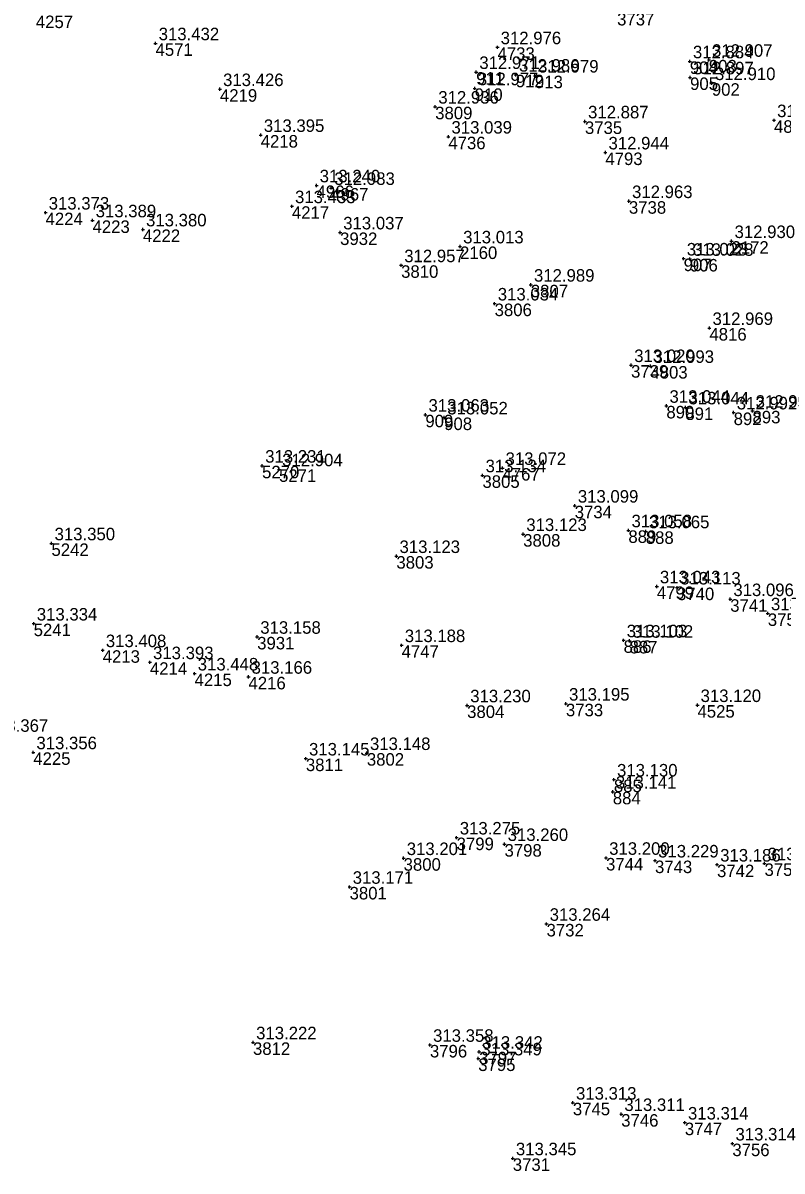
# Model space of a CAD drawing. Extents: x -829398 to -819400, y -1074439 to -1067977.
# Drawn here: x -820483.3 to -820410.5, y -1068629.4 to -1068519.3 of the extents above; entities that cross this region are included whole.
import ezdxf

# ---------------------------------------------------------------- set-up
doc = ezdxf.new("R2010")
doc.units = 0
for name, color, linetype in [('Vrstva 60', 7, 'Continuous'), ('Vrstva 61', 7, 'Continuous'), ('Čísla bodů_doměření_2012', 7, 'Continuous')]:
    doc.layers.add(name, color=color, linetype=linetype)

# ---------------------------------------------------------------- blocks, each defined once
blk = doc.blocks.new('BOD')
at = {"layer": 'Čísla bodů_doměření_2012'}
for p, q in [((-0.15, 0), (0.15, 0)), ((0, -0.15), (0, 0.15))]:
    blk.add_line(p, q, dxfattribs=at)

msp = doc.modelspace()

# ---------------------------------------------------------------- block references
at = {"layer": 'Vrstva 60'}
for p in [(-820470.585, -1068521.209), (-820437.794, -1068521.592), (-820419.358, -1068522.94), (-820417.527, -1068522.798), (-820439.838, -1068523.968), (-820436.037, -1068524.224), (-820434.207, -1068524.311), (-820419.331, -1068524.482), (-820464.41, -1068525.608), (-820439.982, -1068525.526), (-820417.244, -1068525.033), (-820443.771, -1068527.29), (-820429.411, -1068528.702), (-820411.284, -1068528.587), (-820460.502, -1068530.004), (-820442.509, -1068530.163), (-820427.453, -1068531.681), (-820455.146, -1068534.839), (-820453.742, -1068535.084), (-820457.509, -1068536.836), (-820425.194, -1068536.348), (-820481.13, -1068537.446), (-820476.625, -1068538.189), (-820471.794, -1068539.06), (-820452.888, -1068539.35), (-820415.364, -1068540.181), (-820441.389, -1068540.692), (-820419.949, -1068541.852), (-820419.353, -1068541.886), (-820447.039, -1068542.496), (-820434.599, -1068544.365), (-820438.071, -1068546.167), (-820417.48, -1068548.514), (-820424.988, -1068552.072), (-820423.136, -1068552.154), (-820421.606, -1068555.978), (-820419.784, -1068556.13), (-820415.154, -1068556.615), (-820413.344, -1068556.453), (-820444.714, -1068556.83), (-820442.91, -1068557.095), (-820460.37, -1068561.722), (-820458.744, -1068562.065), (-820437.322, -1068561.934), (-820439.241, -1068562.637), (-820430.393, -1068565.555), (-820435.334, -1068568.276), (-820425.247, -1068567.916), (-820423.578, -1068568.011), (-820480.564, -1068569.167), (-820447.491, -1068570.386), (-820422.523, -1068573.294), (-820420.582, -1068573.404), (-820415.481, -1068574.518), (-820411.876, -1068575.88), (-820482.271, -1068576.86), (-820460.84, -1068578.129), (-820425.705, -1068578.46), (-820425.133, -1068578.511), (-820475.652, -1068579.413), (-820446.987, -1068578.93), (-820471.124, -1068580.565), (-820466.84, -1068581.648), (-820461.674, -1068581.961), (-820440.708, -1068584.705), (-820431.237, -1068584.539), (-820418.622, -1068584.676), (-820482.308, -1068589.201), (-820456.17, -1068589.802), (-820450.323, -1068589.278), (-820426.635, -1068591.816), (-820426.741, -1068592.985), (-820441.713, -1068597.379), (-820437.122, -1068598.002), (-820446.798, -1068599.352), (-820427.389, -1068599.327), (-820422.694, -1068599.582), (-820416.746, -1068599.971), (-820412.194, -1068599.852), (-820451.979, -1068602.106), (-820433.095, -1068605.655), (-820461.24, -1068617.015), (-820444.275, -1068617.26), (-820439.557, -1068617.922), (-820439.644, -1068618.562), (-820430.57, -1068622.806), (-820425.933, -1068623.897), (-820419.834, -1068624.712), (-820415.279, -1068626.724), (-820436.332, -1068628.137)]:
    msp.add_blockref('BOD', p, dxfattribs=at)

# ---------------------------------------------------------------- texts
for s, p in [('4257', (-820482.062, -1068519.746)), ('3737', (-820426.327, -1068519.492)), ('4571', (-820470.585, -1068522.409)), ('4733', (-820437.794, -1068522.792)), ('904', (-820419.358, -1068524.14)), ('903', (-820417.527, -1068523.998)), ('911', (-820439.838, -1068525.168)), ('912', (-820436.037, -1068525.424)), ('913', (-820434.207, -1068525.511)), ('905', (-820419.331, -1068525.682)), ('4219', (-820464.41, -1068526.808)), ('910', (-820439.982, -1068526.726)), ('902', (-820417.244, -1068526.233)), ('3809', (-820443.771, -1068528.49)), ('3735', (-820429.411, -1068529.902)), ('4876', (-820411.284, -1068529.787)), ('4218', (-820460.502, -1068531.204)), ('4736', (-820442.509, -1068531.363)), ('4793', (-820427.453, -1068532.881)), ('4966', (-820455.146, -1068536.039)), ('4967', (-820453.742, -1068536.284)), ('4217', (-820457.509, -1068538.036)), ('3738', (-820425.194, -1068537.548)), ('4224', (-820481.13, -1068538.646)), ('4223', (-820476.625, -1068539.389)), ('4222', (-820471.794, -1068540.26)), ('3932', (-820452.888, -1068540.55)), ('2160', (-820441.389, -1068541.892)), ('2172', (-820415.364, -1068541.381)), ('907', (-820419.949, -1068543.052)), ('906', (-820419.353, -1068543.086)), ('3810', (-820447.039, -1068543.696)), ('3807', (-820434.599, -1068545.565)), ('3806', (-820438.071, -1068547.367)), ('4816', (-820417.48, -1068549.714)), ('3739', (-820424.988, -1068553.272)), ('4803', (-820423.136, -1068553.354)), ('890', (-820421.606, -1068557.178)), ('891', (-820419.784, -1068557.33)), ('892', (-820415.154, -1068557.815)), ('893', (-820413.344, -1068557.653)), ('909', (-820444.714, -1068558.03)), ('908', (-820442.91, -1068558.295)), ('5270', (-820460.37, -1068562.922)), ('5271', (-820458.744, -1068563.265)), ('4767', (-820437.322, -1068563.134)), ('3805', (-820439.241, -1068563.837)), ('3734', (-820430.393, -1068566.755)), ('3808', (-820435.334, -1068569.476)), ('889', (-820425.247, -1068569.116)), ('888', (-820423.578, -1068569.211)), ('5242', (-820480.564, -1068570.367)), ('3803', (-820447.491, -1068571.586)), ('4799', (-820422.523, -1068574.494)), ('3740', (-820420.582, -1068574.604)), ('3741', (-820415.481, -1068575.718)), ('3758', (-820411.876, -1068577.08)), ('5241', (-820482.271, -1068578.06)), ('3931', (-820460.84, -1068579.329)), ('886', (-820425.705, -1068579.66)), ('887', (-820425.133, -1068579.711)), ('4213', (-820475.652, -1068580.613)), ('4747', (-820446.987, -1068580.13)), ('4214', (-820471.124, -1068581.765)), ('4215', (-820466.84, -1068582.848)), ('4216', (-820461.674, -1068583.161)), ('3804', (-820440.708, -1068585.905)), ('3733', (-820431.237, -1068585.739)), ('4525', (-820418.622, -1068585.876)), ('4225', (-820482.308, -1068590.401)), ('3802', (-820450.323, -1068590.478)), ('3811', (-820456.17, -1068591.002)), ('885', (-820426.635, -1068593.016)), ('884', (-820426.741, -1068594.185)), ('3799', (-820441.713, -1068598.579)), ('3798', (-820437.122, -1068599.202)), ('3800', (-820446.798, -1068600.552)), ('3744', (-820427.389, -1068600.527)), ('3743', (-820422.694, -1068600.782)), ('3742', (-820416.746, -1068601.171)), ('3757', (-820412.194, -1068601.052)), ('3801', (-820451.979, -1068603.306)), ('3732', (-820433.095, -1068606.855)), ('3812', (-820461.24, -1068618.215)), ('3796', (-820444.275, -1068618.46)), ('3797', (-820439.557, -1068619.122)), ('3795', (-820439.644, -1068619.762)), ('3745', (-820430.57, -1068624.006)), ('3746', (-820425.933, -1068625.097)), ('3747', (-820419.834, -1068625.912)), ('3756', (-820415.279, -1068627.924)), ('3731', (-820436.332, -1068629.337))]:
    msp.add_text(s, height=1.2, dxfattribs=at).set_placement(p)
at = {"layer": 'Vrstva 61'}
for s, p in [('313.432', (-820470.285, -1068520.909)), ('312.976', (-820437.494, -1068521.292)), ('312.907', (-820417.227, -1068522.498)), ('312.971', (-820439.538, -1068523.668)), ('312.884', (-820419.058, -1068522.64)), ('312.986', (-820435.737, -1068523.924)), ('312.979', (-820433.907, -1068524.011)), ('312.897', (-820419.031, -1068524.182)), ('312.910', (-820416.944, -1068524.733)), ('313.426', (-820464.11, -1068525.308)), ('312.977', (-820439.682, -1068525.226)), ('312.936', (-820443.471, -1068526.99)), ('312.887', (-820429.111, -1068528.402)), ('313.020', (-820410.984, -1068528.287)), ('313.395', (-820460.202, -1068529.704)), ('313.039', (-820442.209, -1068529.863)), ('312.944', (-820427.153, -1068531.381)), ('313.240', (-820454.846, -1068534.539)), ('312.983', (-820453.442, -1068534.784)), ('313.433', (-820457.209, -1068536.536)), ('312.963', (-820424.894, -1068536.048)), ('313.373', (-820480.83, -1068537.146)), ('313.389', (-820476.325, -1068537.889)), ('313.380', (-820471.494, -1068538.76)), ('313.037', (-820452.588, -1068539.05)), ('312.930', (-820415.064, -1068539.881)), ('313.013', (-820441.089, -1068540.392)), ('312.957', (-820446.739, -1068542.196)), ('313.028', (-820419.649, -1068541.552)), ('313.028', (-820419.053, -1068541.586)), ('312.989', (-820434.299, -1068544.065)), ('313.034', (-820437.771, -1068545.867)), ('312.969', (-820417.18, -1068548.214)), ('313.020', (-820424.688, -1068551.772)), ('312.993', (-820422.836, -1068551.854)), ('313.063', (-820444.414, -1068556.53)), ('313.044', (-820421.306, -1068555.678)), ('313.044', (-820419.484, -1068555.83)), ('312.992', (-820414.854, -1068556.315)), ('312.952', (-820413.044, -1068556.153)), ('313.052', (-820442.61, -1068556.795)), ('313.231', (-820460.07, -1068561.422)), ('312.904', (-820458.444, -1068561.765)), ('313.072', (-820437.022, -1068561.634)), ('313.134', (-820438.941, -1068562.337)), ('313.099', (-820430.093, -1068565.255)), ('313.058', (-820424.947, -1068567.616)), ('313.065', (-820423.278, -1068567.711)), ('313.350', (-820480.264, -1068568.867)), ('313.123', (-820435.034, -1068567.976)), ('313.123', (-820447.191, -1068570.086)), ('313.043', (-820422.223, -1068572.994)), ('313.113', (-820420.282, -1068573.104)), ('313.096', (-820415.181, -1068574.218)), ('313.334', (-820481.971, -1068576.56)), ('313.068', (-820411.576, -1068575.58)), ('313.158', (-820460.54, -1068577.829)), ('313.188', (-820446.687, -1068578.63)), ('313.103', (-820425.405, -1068578.16)), ('313.102', (-820424.833, -1068578.211)), ('313.408', (-820475.352, -1068579.113)), ('313.393', (-820470.824, -1068580.265)), ('313.448', (-820466.54, -1068581.348)), ('313.166', (-820461.374, -1068581.661)), ('313.195', (-820430.937, -1068584.239)), ('313.230', (-820440.408, -1068584.405)), ('313.120', (-820418.322, -1068584.376)), ('313.367', (-820486.674, -1068587.231)), ('313.356', (-820482.008, -1068588.901)), ('313.145', (-820455.87, -1068589.502)), ('313.148', (-820450.023, -1068588.978)), ('313.130', (-820426.335, -1068591.516)), ('313.141', (-820426.441, -1068592.685)), ('313.275', (-820441.413, -1068597.079)), ('313.260', (-820436.822, -1068597.702)), ('313.201', (-820446.498, -1068599.052)), ('313.200', (-820427.089, -1068599.027)), ('313.229', (-820422.394, -1068599.282)), ('313.186', (-820416.446, -1068599.671)), ('313.210', (-820411.894, -1068599.552)), ('313.171', (-820451.679, -1068601.806)), ('313.264', (-820432.795, -1068605.355)), ('313.222', (-820460.94, -1068616.715)), ('313.358', (-820443.975, -1068616.96)), ('313.349', (-820439.344, -1068618.262)), ('313.342', (-820439.257, -1068617.622)), ('313.313', (-820430.27, -1068622.506)), ('313.311', (-820425.633, -1068623.597)), ('313.314', (-820419.534, -1068624.412)), ('313.314', (-820414.979, -1068626.424)), ('313.345', (-820436.032, -1068627.837))]:
    msp.add_text(s, height=1.2, dxfattribs=at).set_placement(p)

doc.saveas('drawing.dxf')
